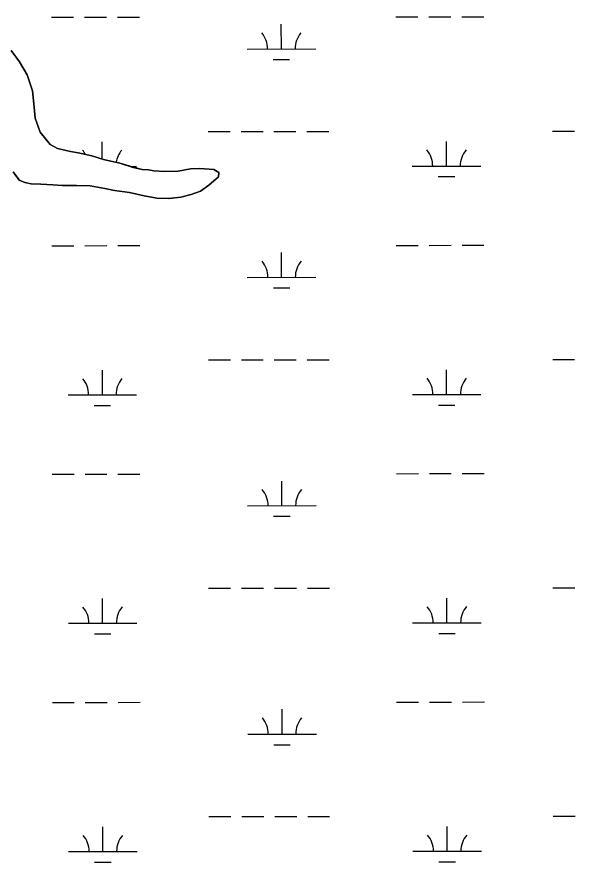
# Model space of a CAD drawing. Extents: x 3297753 to 3335611, y 652252 to 677623.
# Drawn here: x 3318149 to 3318962, y 663167 to 664398 of the extents above; entities that cross this region are included whole.
import ezdxf

# ---------------------------------------------------------------- set-up
doc = ezdxf.new("R2010")
doc.units = 0
for name, color, linetype in [('V-SITE-VEGE', 7, 'Continuous'), ('V-TOPO-SHOR', 7, 'Continuous'), ('V-WETL-SWMP', 7, 'Continuous')]:
    doc.layers.add(name, color=color, linetype=linetype)

msp = doc.modelspace()

# ---------------------------------------------------------------- linework, layer by layer
at = {"layer": 'V-SITE-VEGE'}
for p, q in [((3318152.4, 664332.4), (3318140, 664349)), ((3318163.6, 664313.6), (3318152.4, 664332.4)), ((3318171.1, 664290), (3318163.6, 664313.6)), ((3318173.7, 664266.1), (3318171.1, 664290)), ((3318175.3, 664250.1), (3318173.7, 664266.1)), ((3318182.3, 664229.9), (3318175.3, 664250.1)), ((3318197.2, 664211.9), (3318182.3, 664229.9)), ((3318207.8, 664206.3), (3318197.2, 664211.9)), ((3318226.6, 664201.5), (3318207.8, 664206.3)), ((3318237.6, 664199.6), (3318226.6, 664201.5)), ((3318257.9, 664195.4), (3318237.6, 664199.6)), ((3318274.9, 664190.3), (3318257.9, 664195.4)), ((3318298.6, 664184.7), (3318274.9, 664190.3)), ((3318318.1, 664178.6), (3318298.6, 664184.7)), ((3318331.2, 664175.7), (3318318.1, 664178.6)), ((3318340.2, 664174.8), (3318331.2, 664175.7)), ((3318401.6, 664176.4), (3318383.6, 664173.3)), ((3318415.2, 664177.2), (3318401.6, 664176.4)), ((3318435.8, 664175.3), (3318415.2, 664177.2)), ((3318442.8, 664171.2), (3318435.8, 664175.3)), ((3318143.2, 664172.1), (3318151.6, 664160.2)), ((3318348.1, 664173.7), (3318340.2, 664174.8)), ((3318363.1, 664172.4), (3318348.1, 664173.7)), ((3318383.6, 664173.3), (3318363.1, 664172.4)), ((3318428.4, 664152.8), (3318442.2, 664165)), ((3318442.2, 664165), (3318442.8, 664171.2)), ((3318151.6, 664160.2), (3318160, 664156.5)), ((3318160, 664156.5), (3318169.3, 664154.7)), ((3318169.3, 664154.7), (3318183.5, 664154.1)), ((3318183.5, 664154.1), (3318200.7, 664153)), ((3318200.7, 664153), (3318214.8, 664152.1)), ((3318214.8, 664152.1), (3318235.2, 664152.1)), ((3318235.2, 664152.1), (3318255.4, 664151.7)), ((3318255.4, 664151.7), (3318276.5, 664147.9)), ((3318416.4, 664143.9), (3318428.4, 664152.8)), ((3318276.5, 664147.9), (3318290.9, 664144.8)), ((3318290.9, 664144.8), (3318312.5, 664142.2)), ((3318312.5, 664142.2), (3318334.2, 664137)), ((3318387.3, 664135), (3318402.5, 664138.9)), ((3318402.5, 664138.9), (3318416.4, 664143.9)), ((3318334.2, 664137), (3318352.4, 664133.6)), ((3318352.4, 664133.6), (3318370.2, 664133.4)), ((3318370.2, 664133.4), (3318387.3, 664135))]:
    msp.add_line(p, q, dxfattribs=at)
at = {"layer": 'V-TOPO-SHOR'}
msp.add_lwpolyline([(3318140, 664349), (3318152.4, 664332.4), (3318163.6, 664313.6), (3318171.1, 664290), (3318173.7, 664266.1), (3318175.3, 664250.1), (3318182.3, 664229.9), (3318197.2, 664211.9), (3318207.8, 664206.3), (3318226.6, 664201.5), (3318237.6, 664199.6), (3318257.9, 664195.4), (3318274.9, 664190.3), (3318298.6, 664184.7), (3318318.1, 664178.6), (3318331.2, 664175.7), (3318340.2, 664174.8), (3318348.1, 664173.7), (3318363.1, 664172.4), (3318383.6, 664173.3), (3318401.6, 664176.4), (3318415.2, 664177.2), (3318435.8, 664175.3), (3318442.8, 664171.2), (3318442.2, 664165), (3318428.4, 664152.8), (3318416.4, 664143.9), (3318402.5, 664138.9), (3318387.3, 664135), (3318370.2, 664133.4), (3318352.4, 664133.6), (3318334.2, 664137), (3318312.5, 664142.1), (3318290.9, 664144.8), (3318276.5, 664147.9), (3318255.4, 664151.7), (3318235.2, 664152.1), (3318214.8, 664152.1), (3318200.7, 664153), (3318183.5, 664154.1), (3318169.3, 664154.7), (3318160, 664156.5), (3318151.6, 664160.2), (3318143.2, 664172.1)], dxfattribs=at)
at = {"layer": 'V-WETL-SWMP'}
for p, q in [((3318199.2, 664397.2), (3318231.2, 664397.2)), ((3318247.2, 664397.2), (3318279.2, 664397.2)), ((3318295.2, 664397.3), (3318327.2, 664397.3)), ((3318701.1, 664397.7), (3318733.1, 664397.7)), ((3318749.1, 664397.7), (3318781.1, 664397.8)), ((3318797.1, 664397.8), (3318829.1, 664397.8)), ((3318534.1, 664351.1), (3318534, 664387.1)), ((3318152.4, 664332.5), (3318140, 664349)), ((3318484.1, 664351), (3318584.1, 664351.1)), ((3318522.1, 664335.6), (3318546.1, 664335.7)), ((3318163.6, 664313.6), (3318152.4, 664332.5)), ((3318171.1, 664290), (3318163.6, 664313.6)), ((3318173.7, 664266.1), (3318171.1, 664290)), ((3318175.3, 664250.1), (3318173.7, 664266.1)), ((3318182.3, 664229.9), (3318175.3, 664250.1)), ((3318197.2, 664211.9), (3318182.3, 664229.9)), ((3318427.3, 664230.9), (3318459.3, 664230.9)), ((3318475.3, 664230.9), (3318507.3, 664231)), ((3318523.3, 664231), (3318555.3, 664231)), ((3318571.3, 664231), (3318603.3, 664231.1)), ((3318929.2, 664231.4), (3318961.2, 664231.4)), ((3318272.8, 664191), (3318272.8, 664216)), ((3318774.7, 664180.5), (3318774.7, 664216.5)), ((3318207.8, 664206.3), (3318197.2, 664211.9)), ((3318226.6, 664201.6), (3318207.8, 664206.3)), ((3318237.6, 664199.6), (3318226.6, 664201.6)), ((3318257.9, 664195.4), (3318237.6, 664199.6)), ((3318274.9, 664190.3), (3318257.9, 664195.4)), ((3318298.6, 664184.7), (3318274.9, 664190.3)), ((3318318.1, 664178.7), (3318298.6, 664184.7)), ((3318313.7, 664180), (3318322.8, 664180)), ((3318331.2, 664175.7), (3318318.1, 664178.7)), ((3318340.2, 664174.9), (3318331.2, 664175.7)), ((3318401.6, 664176.4), (3318383.6, 664173.3)), ((3318415.2, 664177.2), (3318401.6, 664176.4)), ((3318435.8, 664175.4), (3318415.2, 664177.2)), ((3318442.8, 664171.3), (3318435.8, 664175.4)), ((3318724.7, 664180.5), (3318824.7, 664180.6)), ((3318143.2, 664172.1), (3318151.6, 664160.3)), ((3318348.1, 664173.7), (3318340.2, 664174.9)), ((3318363.1, 664172.4), (3318348.1, 664173.7)), ((3318383.6, 664173.3), (3318363.1, 664172.4)), ((3318428.4, 664152.8), (3318442.2, 664165)), ((3318442.2, 664165), (3318442.8, 664171.3)), ((3318762.7, 664165.1), (3318786.7, 664165.1)), ((3318151.6, 664160.3), (3318160, 664156.5)), ((3318160, 664156.5), (3318169.3, 664154.7)), ((3318169.3, 664154.7), (3318183.5, 664154.2)), ((3318183.5, 664154.2), (3318200.7, 664153)), ((3318200.7, 664153), (3318214.8, 664152.1)), ((3318214.8, 664152.1), (3318235.2, 664152.1)), ((3318235.2, 664152.1), (3318255.4, 664151.7)), ((3318255.4, 664151.7), (3318276.5, 664148)), ((3318416.4, 664144), (3318428.4, 664152.8)), ((3318276.5, 664148), (3318290.9, 664144.8)), ((3318290.9, 664144.8), (3318312.5, 664142.2)), ((3318312.5, 664142.2), (3318334.2, 664137.1)), ((3318387.3, 664135), (3318402.5, 664138.9)), ((3318402.5, 664138.9), (3318416.4, 664144)), ((3318334.2, 664137.1), (3318352.4, 664133.6)), ((3318352.4, 664133.6), (3318370.3, 664133.4)), ((3318370.3, 664133.4), (3318387.3, 664135)), ((3318199.5, 664064.5), (3318231.5, 664064.5)), ((3318247.5, 664064.5), (3318279.5, 664064.6)), ((3318295.5, 664064.6), (3318327.5, 664064.6)), ((3318701.4, 664065), (3318733.4, 664065)), ((3318749.4, 664065), (3318781.4, 664065.1)), ((3318797.4, 664065.1), (3318829.4, 664065.1)), ((3318534.4, 664018.4), (3318534.4, 664054.4)), ((3318484.4, 664018.3), (3318584.4, 664018.5)), ((3318522.4, 664003), (3318546.4, 664003)), ((3318427.7, 663898.2), (3318459.7, 663898.3)), ((3318475.7, 663898.3), (3318507.7, 663898.3)), ((3318523.7, 663898.3), (3318555.7, 663898.4)), ((3318571.7, 663898.4), (3318603.7, 663898.4)), ((3318929.6, 663898.7), (3318961.6, 663898.8)), ((3318273.1, 663847.3), (3318273.1, 663883.3)), ((3318775, 663847.8), (3318775, 663883.8)), ((3318223.1, 663847.3), (3318323.1, 663847.4)), ((3318725, 663847.8), (3318825, 663847.9)), ((3318261.2, 663831.9), (3318285.2, 663831.9)), ((3318763.1, 663832.4), (3318787.1, 663832.4)), ((3318701.8, 663732.3), (3318733.8, 663732.4)), ((3318749.8, 663732.4), (3318781.8, 663732.4)), ((3318797.8, 663732.4), (3318829.8, 663732.5)), ((3318199.8, 663731.8), (3318231.8, 663731.8)), ((3318247.8, 663731.9), (3318279.8, 663731.9)), ((3318295.8, 663731.9), (3318327.8, 663731.9)), ((3318534.7, 663685.7), (3318534.7, 663721.7)), ((3318484.7, 663685.7), (3318584.7, 663685.8)), ((3318522.8, 663670.3), (3318546.8, 663670.3)), ((3318428, 663565.5), (3318460, 663565.6)), ((3318476, 663565.6), (3318508, 663565.6)), ((3318524, 663565.6), (3318556, 663565.7)), ((3318572, 663565.7), (3318604, 663565.7)), ((3318929.9, 663566.1), (3318961.9, 663566.1)), ((3318273.5, 663514.6), (3318273.4, 663550.6)), ((3318775.4, 663515.2), (3318775.3, 663551.2)), ((3318223.5, 663514.6), (3318323.5, 663514.7)), ((3318725.4, 663515.1), (3318825.4, 663515.2)), ((3318261.5, 663499.2), (3318285.5, 663499.2)), ((3318763.4, 663499.7), (3318787.4, 663499.7)), ((3318702.1, 663399.7), (3318734.1, 663399.7)), ((3318750.1, 663399.7), (3318782.1, 663399.7)), ((3318798.1, 663399.7), (3318830.1, 663399.8)), ((3318200.2, 663399.1), (3318232.2, 663399.2)), ((3318248.2, 663399.2), (3318280.2, 663399.2)), ((3318296.2, 663399.2), (3318328.2, 663399.3)), ((3318535.1, 663353.1), (3318535, 663389.1)), ((3318485.1, 663353), (3318585.1, 663353.1)), ((3318523.1, 663337.6), (3318547.1, 663337.6)), ((3318428.4, 663232.9), (3318460.4, 663232.9)), ((3318476.4, 663232.9), (3318508.4, 663233)), ((3318524.4, 663233), (3318556.4, 663233)), ((3318572.4, 663233), (3318604.4, 663233.1)), ((3318930.3, 663233.4), (3318962.3, 663233.4)), ((3318273.8, 663182), (3318273.8, 663218)), ((3318775.7, 663182.5), (3318775.7, 663218.5)), ((3318223.8, 663181.9), (3318323.8, 663182)), ((3318725.7, 663182.4), (3318825.7, 663182.5)), ((3318261.8, 663166.5), (3318285.8, 663166.6)), ((3318763.7, 663167), (3318787.7, 663167.1))]:
    msp.add_line(p, q, dxfattribs=at)
for centre, start, end in [((3318478.8, 664351.5), 359.2865, 40.8301), ((3318589.3, 664351.6), 139.2865, 180.8301), ((3318217.6, 664180.4), 28.7481, 40.8301), ((3318328, 664180.5), 139.2865, 171.0317), ((3318719.5, 664180.9), 359.2865, 40.8301), ((3318830, 664181), 139.2865, 180.8301), ((3318479.2, 664018.8), 359.2865, 40.8301), ((3318589.6, 664018.9), 139.2865, 180.8301), ((3318217.9, 663847.7), 359.2865, 40.8301), ((3318328.4, 663847.9), 139.2865, 180.8301), ((3318719.8, 663848.3), 359.2865, 40.8301), ((3318830.3, 663848.4), 139.2865, 180.8301), ((3318479.5, 663686.1), 359.2865, 40.8301), ((3318590, 663686.3), 139.2865, 180.8301), ((3318218.2, 663515.1), 359.2865, 40.8301), ((3318328.7, 663515.2), 139.2865, 180.8301), ((3318720.1, 663515.6), 359.2865, 40.8301), ((3318830.6, 663515.7), 139.2865, 180.8301), ((3318479.8, 663353.5), 359.2865, 40.8301), ((3318590.3, 663353.6), 139.2865, 180.8301), ((3318218.6, 663182.4), 359.2865, 40.8301), ((3318329.1, 663182.5), 139.2865, 180.8301), ((3318720.5, 663182.9), 359.2865, 40.8301), ((3318831, 663183), 139.2865, 180.8301)]:
    msp.add_arc(centre, 35.2, start, end, dxfattribs=at)

doc.saveas('drawing.dxf')
